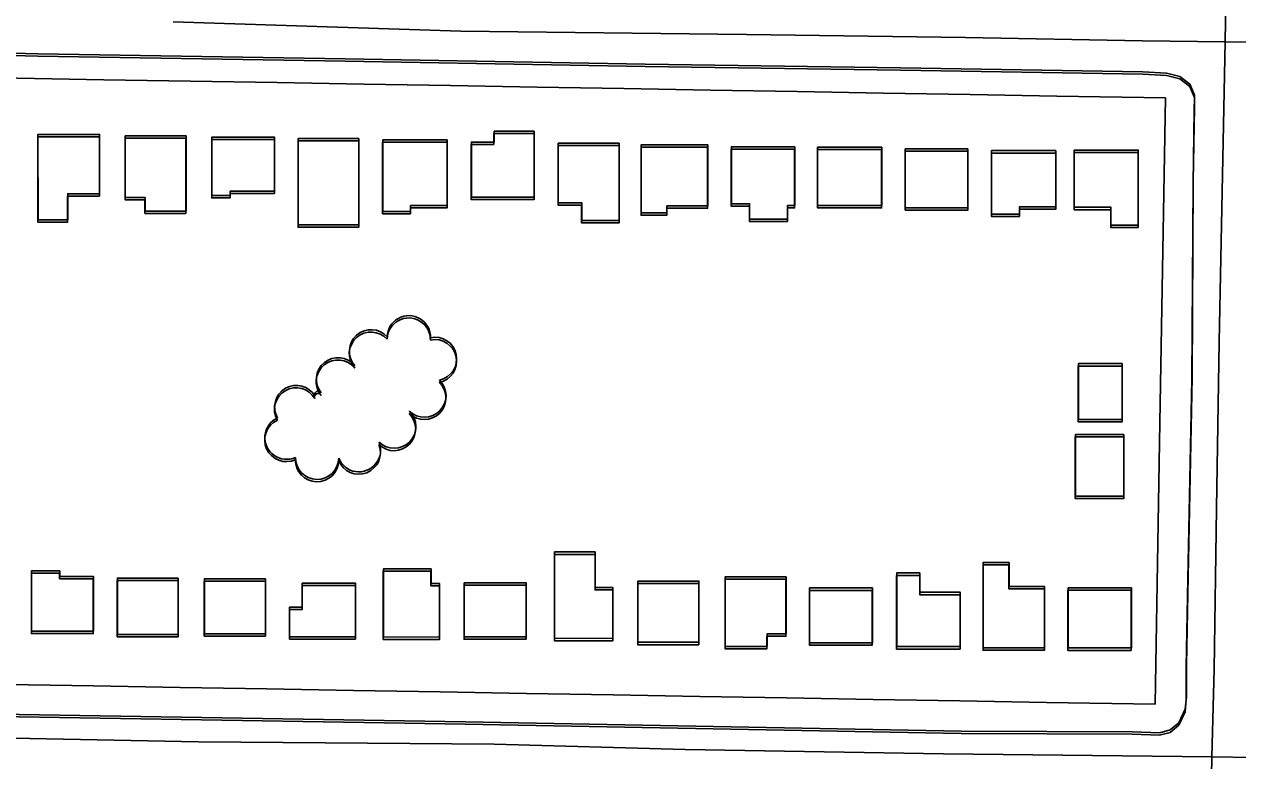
# Model space of a CAD drawing. Extents: x -25029 to 2274964, y -81170 to 687028.
# Drawn here: x 6952 to 7512, y -67043 to -66702 of the extents above; entities that cross this region are included whole.
import ezdxf

# ---------------------------------------------------------------- set-up
doc = ezdxf.new("R2010")
doc.units = 0
for name, color, linetype in [('81911BEA - RW_X_Fee_RW', 7, 'Continuous'), ('BLDG', 7, 'Continuous'), ('GE_X_CL_2000', 7, 'Continuous'), ('ROAD', 7, 'Continuous'), ('TREES', 7, 'Continuous')]:
    doc.layers.add(name, color=color, linetype=linetype)

msp = doc.modelspace()

# ---------------------------------------------------------------- linework, layer by layer
at = {"layer": '81911BEA - RW_X_Fee_RW'}
for points in [[(6627.53, -66721.88), (6668.43, -66722.58), (6708.43, -66723.26), (6748.42, -66723.95), (6788.42, -66724.64), (6828.41, -66725.32), (6868.41, -66726.01), (6908.41, -66726.69), (6948.4, -66727.38), (6988.4, -66728.07), (7028.39, -66728.75), (7068.39, -66729.44), (7108.38, -66730.12)], [(7108.38, -66730.12), (7148.38, -66730.81), (7188.37, -66731.5), (7228.37, -66732.18), (7268.36, -66732.87), (7308.36, -66733.55), (7348.35, -66734.24), (7388.35, -66734.93), (7428.34, -66735.61), (7478.41, -66736.47)], [(7478.41, -66736.47), (7475.84, -66886.43), (7473.61, -67016.43)], [(7103.58, -67010.08), (7063.58, -67009.4), (7023.59, -67008.71), (6983.59, -67008.02), (6943.6, -67007.34), (6903.6, -67006.65), (6863.61, -67005.97), (6823.61, -67005.28), (6783.62, -67004.6), (6743.62, -67003.91), (6703.63, -67003.22), (6698.63, -67003.14)], [(7473.61, -67016.43), (7423.54, -67015.57), (7383.55, -67014.88), (7343.55, -67014.2), (7303.56, -67013.51), (7263.56, -67012.83), (7223.57, -67012.14), (7183.57, -67011.45), (7143.58, -67010.77), (7103.58, -67010.08)]]:
    msp.add_lwpolyline(points, dxfattribs=at)
at = {"layer": 'BLDG'}
for points in [[(6986.41, -66781.79), (6971.69, -66781.79), (6971.69, -66793.93), (6957.96, -66793.93), (6957.96, -66754.4), (6986.41, -66754.4)], [(6986.46, -66780.72), (6971.74, -66780.72), (6971.74, -66792.86), (6958.01, -66792.86), (6958, -66753.33), (6986.45, -66753.33)], [(7026.32, -66789.84), (7007.37, -66789.84), (7007.37, -66783.6), (6998.27, -66783.6), (6998.27, -66755.12), (7026.32, -66755.12)], [(7026.37, -66788.77), (7007.42, -66788.77), (7007.42, -66782.53), (6998.32, -66782.53), (6998.31, -66754.05), (7026.36, -66754.05)], [(7067.17, -66780.59), (7046.67, -66780.59), (7046.67, -66782.7), (7038.19, -66782.7), (7038.19, -66755.76), (7067.17, -66755.76)], [(7067.22, -66779.51), (7046.72, -66779.51), (7046.72, -66781.62), (7038.24, -66781.62), (7038.23, -66754.68), (7067.21, -66754.68)], [(7106.08, -66755.26), (7106.09, -66795.15), (7078.1, -66795.15), (7078.09, -66755.26)], [(7146.88, -66755.85), (7146.89, -66786.18), (7129.97, -66786.18), (7129.97, -66788.9), (7117.12, -66788.91), (7117.11, -66755.86)], [(7168.49, -66757.95), (7168.49, -66752.96), (7186.97, -66752.96), (7186.97, -66783.43), (7158.03, -66783.43), (7158.03, -66757.95)], [(7168.53, -66756.86), (7168.53, -66751.87), (7187.01, -66751.87), (7187.02, -66782.34), (7158.08, -66782.34), (7158.07, -66756.86)], [(7106.04, -66756.34), (7106.04, -66796.23), (7078.05, -66796.23), (7078.05, -66756.34)], [(7146.84, -66756.94), (7146.84, -66787.27), (7129.92, -66787.27), (7129.92, -66789.99), (7117.07, -66789.99), (7117.07, -66756.94)], [(7226.24, -66758.51), (7226.24, -66794.23), (7208.92, -66794.23), (7208.92, -66786.01), (7198.1, -66786.01), (7198.1, -66758.51)], [(7226.28, -66757.41), (7226.29, -66793.13), (7208.97, -66793.13), (7208.97, -66784.91), (7198.15, -66784.92), (7198.14, -66757.42)], [(7267.1, -66759.25), (7267.1, -66787.43), (7248.27, -66787.43), (7248.27, -66790.67), (7236.41, -66790.67), (7236.41, -66759.25)], [(7267.15, -66758.15), (7267.15, -66786.33), (7248.32, -66786.33), (7248.32, -66789.57), (7236.46, -66789.57), (7236.46, -66758.15)], [(7307.25, -66760.12), (7307.25, -66787.32), (7303.95, -66787.32), (7303.95, -66793.53), (7286.42, -66793.53), (7286.42, -66786.49), (7278.03, -66786.49), (7278.03, -66760.12)], [(7307.3, -66759.01), (7307.3, -66786.21), (7304, -66786.21), (7304, -66792.42), (7286.47, -66792.42), (7286.47, -66785.38), (7278.08, -66785.39), (7278.08, -66759.02)], [(7347.43, -66760.38), (7347.43, -66787.29), (7317.83, -66787.29), (7317.83, -66760.38)], [(7347.48, -66759.27), (7347.48, -66786.18), (7317.88, -66786.18), (7317.88, -66759.27)], [(7387.24, -66761.12), (7387.24, -66788.32), (7358.3, -66788.32), (7358.3, -66761.12)], [(7387.29, -66760), (7387.29, -66787.2), (7358.35, -66787.21), (7358.35, -66760.01)], [(7427.82, -66760.83), (7427.82, -66786.77), (7411.08, -66786.77), (7411.08, -66790.11), (7398.14, -66790.11), (7398.14, -66760.83)], [(7465.91, -66795.19), (7453.25, -66795.19), (7453.25, -66786.97), (7436.35, -66786.98), (7436.35, -66760.6), (7465.91, -66760.59)], [(7427.77, -66761.95), (7427.77, -66787.89), (7411.03, -66787.89), (7411.03, -66791.23), (7398.09, -66791.23), (7398.09, -66761.95)], [(7465.86, -66796.32), (7453.2, -66796.32), (7453.2, -66788.1), (7436.3, -66788.1), (7436.3, -66761.72), (7465.86, -66761.72)], [(7458.44, -66860.31), (7458.44, -66886.12), (7438.19, -66886.12), (7438.19, -66860.31)], [(7458.5, -66859.18), (7458.5, -66884.99), (7438.25, -66885), (7438.25, -66859.19)], [(7459.17, -66893.05), (7459.17, -66921.46), (7436.78, -66921.46), (7436.78, -66893.05)], [(7459.23, -66891.92), (7459.23, -66920.33), (7436.84, -66920.34), (7436.84, -66891.93)], [(7215.24, -66946.14), (7215.24, -66962.6), (7223.38, -66962.6), (7223.38, -66986.01), (7196.46, -66986.02), (7196.46, -66946.15)], [(7215.17, -66947.24), (7215.17, -66963.7), (7223.31, -66963.7), (7223.31, -66987.11), (7196.39, -66987.11), (7196.39, -66947.24)], [(7406.23, -66951), (7406.23, -66962.09), (7422.67, -66962.09), (7422.67, -66990.43), (7394.33, -66990.43), (7394.33, -66951)], [(6968, -66955.92), (6968, -66958.53), (6983.51, -66958.53), (6983.51, -66983.85), (6954.99, -66983.85), (6954.99, -66955.92)], [(6968.07, -66954.85), (6968.07, -66957.46), (6983.58, -66957.46), (6983.58, -66982.78), (6955.06, -66982.78), (6955.06, -66954.85)], [(7117.36, -66986.49), (7117.36, -66955.03), (7139.36, -66955.03), (7139.36, -66961.85), (7143.34, -66961.85), (7143.34, -66986.49)], [(7117.43, -66985.41), (7117.43, -66953.95), (7139.43, -66953.94), (7139.43, -66960.76), (7143.41, -66960.76), (7143.41, -66985.4)], [(7303.31, -66957.57), (7303.31, -66983.98), (7294.55, -66983.98), (7294.55, -66989.75), (7275.26, -66989.76), (7275.26, -66957.58)], [(7365.05, -66956.96), (7365.05, -66965.87), (7383.64, -66965.87), (7383.64, -66990.95), (7354.34, -66990.95), (7354.34, -66956.96)], [(7365.12, -66955.84), (7365.12, -66964.75), (7383.71, -66964.75), (7383.71, -66989.83), (7354.41, -66989.84), (7354.41, -66955.85)], [(7406.16, -66952.12), (7406.16, -66963.21), (7422.6, -66963.21), (7422.6, -66991.55), (7394.26, -66991.55), (7394.26, -66952.12)], [(7022.66, -66959.25), (7022.66, -66985.39), (6994.61, -66985.39), (6994.61, -66959.25)], [(7022.73, -66958.18), (7022.73, -66984.32), (6994.68, -66984.32), (6994.68, -66958.18)], [(7063.02, -66959.61), (7063.02, -66984.99), (7034.72, -66984.99), (7034.72, -66959.61)], [(7063.09, -66958.53), (7063.09, -66983.91), (7034.79, -66983.92), (7034.79, -66958.54)], [(7074.05, -66986.4), (7074.05, -66972.78), (7079.89, -66972.78), (7079.89, -66961.7), (7104.51, -66961.7), (7104.51, -66986.4)], [(7074.12, -66985.32), (7074.12, -66971.7), (7079.96, -66971.7), (7079.96, -66960.62), (7104.58, -66960.62), (7104.58, -66985.32)], [(7183.31, -66986.41), (7154.7, -66986.41), (7154.7, -66961.53), (7183.31, -66961.53)], [(7183.38, -66985.32), (7154.77, -66985.32), (7154.77, -66960.44), (7183.38, -66960.44)], [(7263.01, -66988.96), (7234.83, -66988.96), (7234.83, -66960.66), (7263.01, -66960.66)], [(7263.08, -66987.86), (7234.9, -66987.86), (7234.9, -66959.56), (7263.08, -66959.56)], [(7303.24, -66958.68), (7303.24, -66985.09), (7294.48, -66985.09), (7294.48, -66990.86), (7275.19, -66990.86), (7275.19, -66958.68)], [(7343.19, -66962.76), (7343.19, -66988.02), (7314.13, -66988.02), (7314.13, -66962.76)], [(7462.72, -66990.45), (7433.48, -66990.46), (7433.48, -66962.71), (7462.72, -66962.7)], [(7343.12, -66963.87), (7343.12, -66989.13), (7314.06, -66989.13), (7314.06, -66963.87)], [(7462.65, -66991.58), (7433.41, -66991.58), (7433.41, -66963.83), (7462.65, -66963.83)]]:
    msp.add_lwpolyline(points, close=True, dxfattribs=at)
at = {"layer": 'GE_X_CL_2000'}
for points in [[(7515.95, -66383.38), (7513.86, -66387.53), (7512.69, -66391.02), (7511.73, -66394.56), (7510.98, -66398.16), (7510.45, -66401.8), (7510.14, -66405.47), (7509.74, -66414.66), (7508.68, -66490.86), (7508.66, -66534.35), (7507.27, -66600.7), (7506.4, -66682.59), (7505.98, -66710.56)], [(7020.36, -66701.42), (7153.23, -66705.6), (7284.98, -66707.18), (7386.18, -66708.66), (7467.84, -66710.14), (7505.98, -66710.56)], [(7505.98, -66710.56), (7504.72, -66772.08), (7503.24, -66849.04), (7501.98, -66926), (7500.91, -67000.29), (7499.87, -67040.78)], [(7505.98, -66710.56), (7526.28, -66710.79), (7629.98, -66713.26), (7739.21, -66714.54), (7827.02, -66716.43), (7943.44, -66718.54), (8032.29, -66719.61), (8127.93, -66721.91), (8154.68, -66722.34), (8203.53, -66723.25), (8270.73, -66724.29), (8342.41, -66726.16), (8389.19, -66726.57), (8434, -66727.22), (8495.36, -66728.04), (8548.26, -66728.48), (8574.55, -66729.28)], [(6615.32, -67034.73), (6627.11, -67032.71), (6638.94, -67030.93), (6650.8, -67029.41), (6662.7, -67028.14), (6688.76, -67027.86), (6714.83, -67027.83), (6740.88, -67028.05), (6767.41, -67028.55), (6774.77, -67028.92), (6782.61, -67029.19), (6790.44, -67029.35), (6798.26, -67029.39), (6806.05, -67029.32), (7032.09, -67033.76), (7168.59, -67034.87), (7256.68, -67037.39), (7376.01, -67039.3), (7499.87, -67040.78)], [(7499.87, -67040.78), (7498.6, -67114.24), (7496.49, -67201.76), (7496.05, -67286.89), (7496.02, -67381.95), (7495.79, -67391.11)], [(7499.87, -67040.78), (7557.59, -67041.66), (7663.88, -67043.57), (7780.52, -67045.9), (7881.24, -67047.39), (8076.87, -67049.97), (8144.91, -67051.44), (8190.11, -67052.01), (8280.3, -67053.37), (8359.35, -67054.88), (8457.8, -67057.08), (8549.02, -67058.23), (8569.31, -67058.81)]]:
    msp.add_lwpolyline(points, dxfattribs=at)
at = {"layer": 'ROAD'}
for points in [[(6858.47, -66714.64), (6957.97, -66717.23), (7099.76, -66719.51), (7238.25, -66721.96), (7356.09, -66723.75), (7468.03, -66725.59), (7478.86, -66726.12), (7485.09, -66727.73), (7489.69, -66731.27), (7491.84, -66736.34), (7491.76, -66742.1), (7491.15, -66776.06), (7490.68, -66866.68), (7488.79, -66958.47), (7488.07, -66999.33), (7488.07, -67014.16), (7487.48, -67019.91), (7484.6, -67026.18), (7480.58, -67029.44), (7475.73, -67030.71), (7463.13, -67030.26), (7384.17, -67030.02), (7155.22, -67025.72), (6930.38, -67021.96)], [(6858.51, -66713.59), (6958.01, -66716.16), (7099.8, -66718.43), (7238.29, -66720.86), (7356.13, -66722.64), (7468.07, -66724.46), (7478.9, -66724.99), (7485.13, -66726.6), (7489.73, -66730.14), (7491.88, -66735.21), (7491.8, -66740.97), (7491.2, -66774.93), (7490.74, -66865.55), (7488.86, -66957.34), (7488.14, -66998.2), (7488.15, -67013.03), (7487.56, -67018.78), (7484.68, -67025.05), (7480.66, -67028.31), (7475.81, -67029.58), (7463.21, -67029.13), (7384.25, -67028.9), (7155.3, -67024.63), (6930.46, -67020.9)]]:
    msp.add_lwpolyline(points, dxfattribs=at)
at = {"layer": 'TREES'}
for centre, radius, start, end in [((7129.15, -66848.11), 10, 358.9991, 178.9991), ((7129.21, -66847.02), 10, 359.0061, 179.0061), ((7111.67, -66854.58), 10, 41.6017, 221.6017), ((7111.73, -66853.49), 10, 41.6087, 221.6087), ((7141.2, -66858.07), 10, 281.8434, 101.8434), ((7141.26, -66856.98), 10, 281.8504, 101.8504), ((7096.49, -66866.43), 10, 39.0667, 219.0667), ((7096.43, -66867.52), 10, 39.0597, 219.0597), ((7136.28, -66875.03), 10, 225.8183, 45.8183), ((7136.35, -66873.94), 10, 225.8253, 45.8253), ((7077.17, -66880.32), 10, 30.0752, 210.0752), ((7077.23, -66879.23), 10, 30.0822, 210.0822), ((7087.24, -66874.56), 1.61, 27.5967, 207.5967), ((7087.31, -66873.48), 1.61, 27.6037, 207.6037), ((7072.72, -66893.35), 10, 114.4558, 294.4558), ((7122.34, -66889.38), 10, 225.8182, 45.8182), ((7122.41, -66888.29), 10, 225.8252, 45.8252), ((7072.65, -66894.43), 10, 114.4488, 294.4488), ((7106.15, -66899.15), 10, 201.6623, 21.6623), ((7106.08, -66900.24), 10, 201.6553, 21.6553), ((7086.79, -66903.73), 10, 178.8793, 358.8793), ((7086.86, -66902.65), 10, 178.8863, 358.8863)]:
    msp.add_arc(centre, radius, start, end, dxfattribs=at)

doc.saveas('drawing.dxf')
